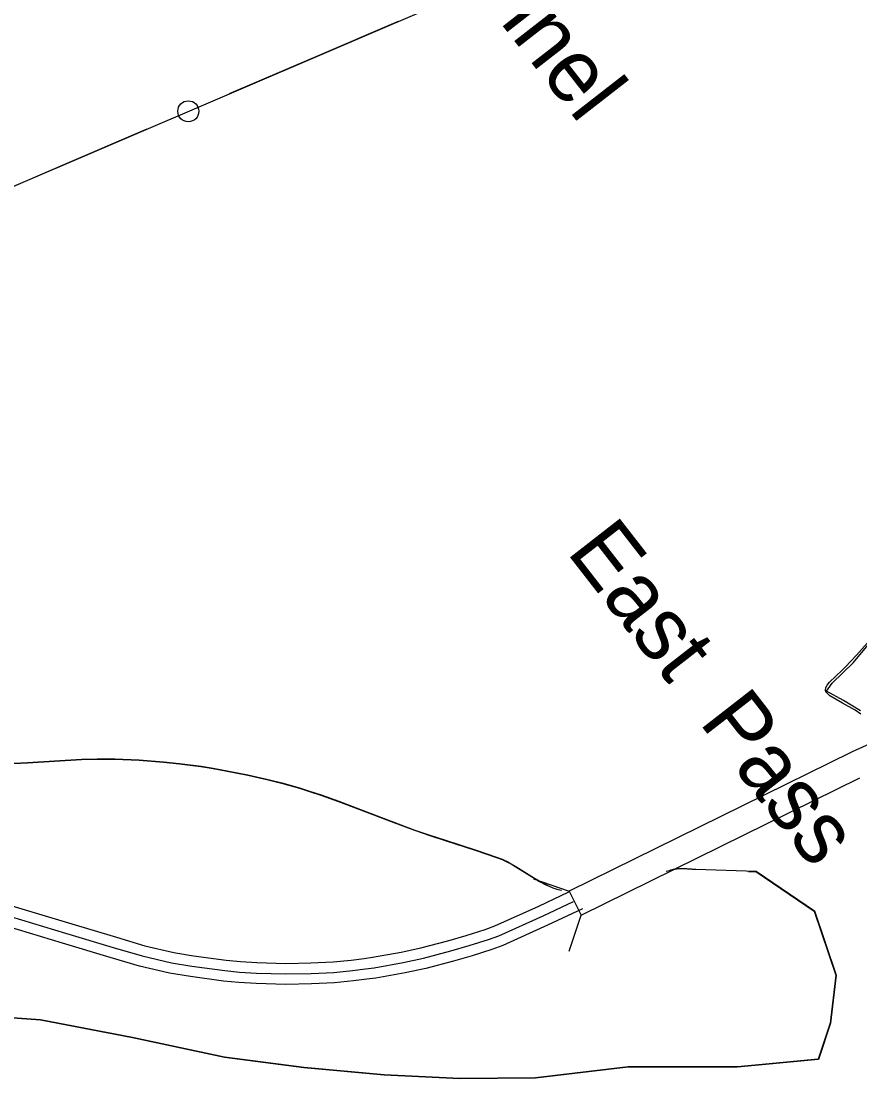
# Model space of a CAD drawing. Extents: x 1219626 to 1426462, y 456797 to 752399.
# Drawn here: x 1325379 to 1333353, y 509918 to 519972 of the extents above; entities that cross this region are included whole.
import ezdxf

# ---------------------------------------------------------------- set-up
doc = ezdxf.new("R2010")
doc.units = 0
for name, color, linetype in [('Bay Text', 7, 'Continuous'), ('Bridges', 7, 'Continuous'), ('Cities Incorporated Area', 7, 'Continuous'), ('Coastal Waterway', 7, 'Continuous'), ('Islands Coastal', 7, 'Continuous'), ('Lakes and Ponds Text', 7, 'Continuous'), ('Military Bases', 7, 'Continuous'), ('Narrow River Creek and Branch and Slough', 7, 'Continuous'), ('US Route Divided Highway Outline and Fill', 7, 'Continuous'), ('US Routes Highway Center Lines', 7, 'Continuous')]:
    doc.layers.add(name, color=color, linetype=linetype)

msp = doc.modelspace()

# ---------------------------------------------------------------- linework, layer by layer
at = {"layer": 'Bridges'}
for p, q in [((1333274, 513024), (1330591, 511702)), ((1330705, 511473), (1333353, 512778)), ((1330249, 511819), (1330591, 511702)), ((1330591, 511702), (1330705, 511473)), ((1330588, 511130), (1330705, 511473))]:
    msp.add_line(p, q, dxfattribs=at)
msp.add_arc((1334178, 511184), 2050, 104.2825, 116.1611, dxfattribs=at)
at = {"layer": 'Cities Incorporated Area'}
msp.add_lwpolyline([(1333361, 513415), (1333198, 513513), (1333036, 513603), (1333051, 513625), (1333089, 513678), (1333292, 513877), (1333544, 514175)], dxfattribs=at)
at = {"layer": 'Coastal Waterway'}
msp.add_circle((1326968, 519115), 99.8, dxfattribs=at)
at = {"layer": 'Islands Coastal'}
msp.add_line((1331788, 511910), (1331793, 511910), dxfattribs=at)
for points in [[(1333364, 513383), (1333308, 513421), (1333190, 513489), (1333129, 513524), (1333069, 513560), (1333038, 513586), (1333029, 513598), (1333026, 513611), (1333031, 513639), (1333042, 513660), (1333064, 513688), (1333186, 513804), (1333216, 513834), (1333322, 513944), (1333424, 514058)], [(1325180, 512913), (1325438, 512924), (1325954, 512956), (1326101, 512960), (1326270, 512959), (1326501, 512949), (1326731, 512932), (1326884, 512916), (1327089, 512889), (1327205, 512870), (1327338, 512846), (1327534, 512807), (1327728, 512763), (1327856, 512731), (1328025, 512683), (1328121, 512653), (1328230, 512616), (1328398, 512556), (1328565, 512493), (1328898, 512366), (1329121, 512283), (1329266, 512233), (1329412, 512185), (1329705, 512090), (1329900, 512026), (1329953, 512005), (1330005, 511980), (1330038, 511962), (1330083, 511936), (1330259, 511826), (1330310, 511796), (1330368, 511766), (1330390, 511756)], [(1331793, 511910), (1332366, 511891), (1332923, 511514), (1333129, 510904), (1333073, 510446), (1332960, 510101), (1332189, 510028), (1331152, 510029), (1330270, 509924), (1329550, 509918), (1328829, 509952), (1328068, 510023), (1327311, 510121), (1326437, 510307), (1325562, 510477), (1324808, 510530)]]:
    msp.add_lwpolyline(points, dxfattribs=at)
msp.add_spline([(1331513, 511891), (1331572, 511907), (1331616, 511915), (1331660, 511917), (1331704, 511916), (1331749, 511913), (1331788, 511910)], degree=3, dxfattribs=at)
at = {"layer": 'Military Bases'}
msp.add_line((1330513, 511712), (1330516, 511711), dxfattribs=at)
for points in [[(1325180, 512910), (1325438, 512921), (1325954, 512953), (1326101, 512957), (1326270, 512956), (1326501, 512946), (1326731, 512929), (1326884, 512913), (1327088, 512886), (1327205, 512867), (1327338, 512843), (1327533, 512804), (1327727, 512760), (1327855, 512728), (1328024, 512680), (1328120, 512650), (1328229, 512614), (1328397, 512553), (1328564, 512490), (1328897, 512363), (1329119, 512281), (1329265, 512230), (1329411, 512182), (1329704, 512087), (1329899, 512023), (1329952, 512002), (1330003, 511978), (1330037, 511960), (1330082, 511934), (1330257, 511824), (1330308, 511794), (1330367, 511763), (1330399, 511748), (1330434, 511735), (1330472, 511722), (1330513, 511712)], [(1332294, 511890), (1332365, 511888), (1332920, 511512), (1333126, 510903), (1333070, 510446), (1332958, 510104), (1332189, 510031), (1331152, 510032), (1330270, 509927), (1329550, 509921), (1328829, 509955), (1328069, 510026), (1327311, 510124), (1326438, 510310), (1325563, 510480), (1324808, 510533)]]:
    msp.add_lwpolyline(points, dxfattribs=at)
at = {"layer": 'Narrow River Creek and Branch and Slough'}
msp.add_line((1319897, 516088), (1338196, 523922), dxfattribs=at)
for points in [[(1328163, 519627), (1328968, 519971)], [(1327359, 519283), (1328163, 519627)], [(1325773, 518604), (1326577, 518948)], [(1324969, 518259), (1325773, 518604)]]:
    msp.add_lwpolyline(points, dxfattribs=at)
at = {"layer": 'US Route Divided Highway Outline and Fill'}
for points in [[(1324779, 511714), (1325829, 511400), (1326284, 511263), (1326555, 511182), (1326829, 511120), (1327018, 511088), (1327328, 511046), (1327464, 511032), (1327621, 511023), (1327894, 511015), (1328132, 511020), (1328344, 511029), (1328518, 511047), (1328641, 511062), (1328719, 511073), (1328991, 511121), (1329179, 511162), (1329436, 511230), (1329609, 511279), (1329790, 511337), (1329884, 511371), (1330301, 511559), (1330586, 511695)], [(1330715, 511534), (1330385, 511378), (1329959, 511185), (1329855, 511148), (1329667, 511088), (1329489, 511037), (1329226, 510968), (1329030, 510925), (1328750, 510875), (1328667, 510864), (1328540, 510848), (1328358, 510829), (1328139, 510821), (1327894, 510815), (1327613, 510823), (1327448, 510833), (1327304, 510847), (1326988, 510890), (1326790, 510923), (1326505, 510989), (1326226, 511071), (1325772, 511208), (1324722, 511523)]]:
    msp.add_lwpolyline(points, dxfattribs=at)
at = {"layer": 'US Routes Highway Center Lines'}
msp.add_lwpolyline([(1324751, 511618), (1325801, 511304), (1326255, 511167), (1326530, 511086), (1326809, 511022), (1327003, 510989), (1327316, 510947), (1327456, 510932), (1327617, 510923), (1327894, 510915), (1328136, 510920), (1328351, 510929), (1328529, 510948), (1328654, 510963), (1328734, 510974), (1329011, 511023), (1329203, 511065), (1329463, 511134), (1329638, 511184), (1329822, 511242), (1329921, 511278), (1330343, 511468), (1330630, 511605)], dxfattribs=at)

# ---------------------------------------------------------------- texts
at = {"layer": 'Bay Text'}
msp.add_text('North   Channel', height=600, rotation=307.8934, dxfattribs=at).set_placement((1327240, 523417))
at = {"layer": 'Lakes and Ponds Text'}
msp.add_text('East  Pass', height=600, rotation=307.8934, dxfattribs=at).set_placement((1330557, 514927))

doc.saveas('drawing.dxf')
